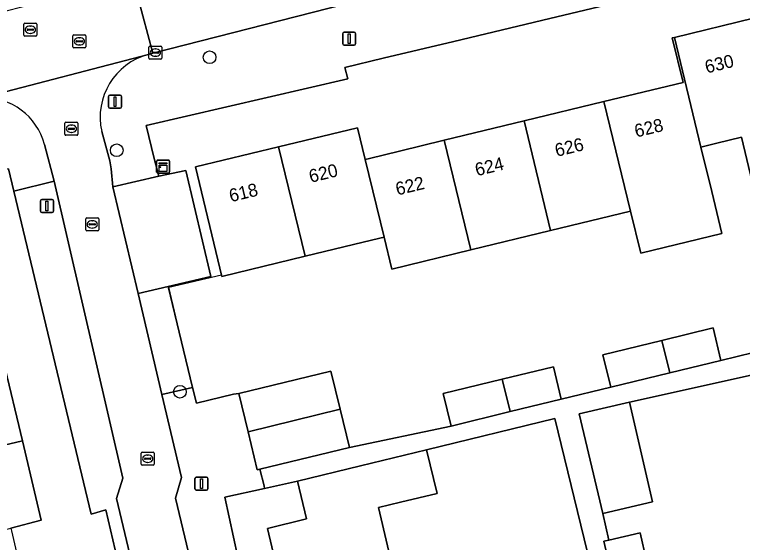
# Model space of a CAD drawing. Extents: x 157793 to 159380, y 380877 to 382313.
# Drawn here: x 158668.4 to 158724.5, y 381260.3 to 381301 of the extents above; entities that cross this region are included whole.
import ezdxf

# ---------------------------------------------------------------- set-up
doc = ezdxf.new("R2010")
doc.units = 0
for name, color, linetype in [('IMGEO_Boom', 7, 'Continuous'), ('IMGEO_Erf', 7, 'Continuous'), ('IMGEO_Kast', 7, 'Continuous'), ('IMGEO_Kolk', 7, 'Continuous'), ('IMGEO_Lichtmast', 7, 'Continuous'), ('IMGEO_Muur', 7, 'Continuous'), ('IMGEO_Pand', 7, 'Continuous'), ('IMGEO_Pand_nummerreeks', 7, 'Continuous'), ('IMGEO_Parkeervlak_open', 7, 'Continuous'), ('IMGEO_Rijbaan_lokaal_gesloten', 7, 'Continuous'), ('IMGEO_Rijbaan_lokaal_open', 7, 'Continuous'), ('IMGEO_Rioolput', 7, 'Continuous'), ('IMGEO_Voetpad_open', 7, 'Continuous')]:
    doc.layers.add(name, color=color, linetype=linetype)

msp = doc.modelspace()

# ---------------------------------------------------------------- linework, layer by layer
at = {"layer": 'IMGEO_Boom'}
for centre in [(158683.444, 381297.695), (158676.283, 381290.53), (158681.152, 381271.934)]:
    msp.add_circle(centre, 0.489, dxfattribs=at)
at = {"layer": 'IMGEO_Erf'}
for points in [[(158714.509, 381301.828), (158709.669, 381300.675), (158702.264, 381298.912), (158696.818, 381297.616), (158693.859, 381296.911), (158694.082, 381296.018), (158678.547, 381292.443), (158679.178, 381289.904), (158679.54, 381288.53), (158681.623, 381288.982), (158683.528, 381280.8), (158680.262, 381280.042), (158682.13, 381272.274), (158682.421, 381271.065), (158685.28, 381271.751), (158685.693, 381271.797), (158692.797, 381273.518), (158693.507, 381270.588), (158694.218, 381267.655), (158702.06, 381269.298), (158701.45, 381271.792), (158705.994, 381272.905), (158709.93, 381273.868), (158710.541, 381271.374), (158714.364, 381272.28), (158713.754, 381274.774), (158718.299, 381275.887), (158722.234, 381276.85), (158722.845, 381274.356), (158726.619, 381275.28)], [(158725.251, 381288.108), (158724.421, 381291.532), (158722.54, 381291.076), (158721.302, 381290.776), (158722.133, 381287.352), (158722.914, 381284.13), (158716.662, 381282.615), (158715.881, 381285.837), (158709.723, 381284.344), (158703.577, 381282.855), (158697.483, 381281.378), (158696.883, 381283.85), (158696.56, 381283.772), (158694.536, 381283.281), (158690.796, 381282.375), (158684.393, 381280.824), (158682.352, 381289.244), (158688.756, 381290.796), (158694.838, 381292.27), (158695.433, 381289.821), (158695.755, 381289.899), (158698.08, 381290.462), (158701.526, 381291.298), (158707.672, 381292.787), (158713.829, 381294.28), (158719.928, 381295.758), (158719.099, 381299.175), (158719.256, 381299.213), (158725.364, 381300.693)], [(158681.372, 381237.445), (158675.438, 381262.839), (158674.305, 381262.524), (158668.346, 381287.373), (158667.943, 381289.095), (158655.862, 381286.202), (158643.451, 381283.23), (158643.537, 381282.528), (158645.23, 381275.403), (158642.282, 381274.703), (158639.327, 381274.001), (158637.582, 381281.188), (158636.534, 381280.932), (158636.517, 381279.745), (158639.359, 381267.423), (158639.804, 381265.55), (158640.774, 381261.468), (158641.816, 381257.081)], [(158662.053, 381260.138), (158660.617, 381266.181), (158658.989, 381265.801), (158658.32, 381267.076), (158657.63, 381266.915), (158655.29, 381271.377), (158659.166, 381272.292), (158658.411, 381275.469), (158655.043, 381274.668), (158654.346, 381277.601), (158657.715, 381278.401), (158656.203, 381284.765), (158664.603, 381286.761), (158666.112, 381280.411), (158667.569, 381274.275), (158669.025, 381268.149), (158670.475, 381262.043), (158668.123, 381261.447), (158668.175, 381261.227), (158668.568, 381259.572)], [(158727.019, 381273.629), (158715.806, 381271.139), (158717.569, 381263.458), (158713.732, 381262.558), (158714.21, 381260.522), (158716.618, 381261.072), (158717.602, 381256.76)]]:
    msp.add_lwpolyline(points, dxfattribs=at)
for points in [[(158711.093, 381253.737), (158710.055, 381257.933), (158712.793, 381258.61), (158710.034, 381269.876), (158700.155, 381267.457), (158700.966, 381264.112), (158698.154, 381263.431), (158696.462, 381263.021), (158697.856, 381257.115), (158699.311, 381250.954), (158702.847, 381251.789), (158704.28, 381245.714), (158704.936, 381245.886), (158706.909, 381237.578), (158706.293, 381237.405), (158706.354, 381237.15), (158714.777, 381239.269), (158714.429, 381240.467), (158714.125, 381240.397), (158712.474, 381247.563), (158715.331, 381248.221), (158714.898, 381250.1), (158712.16, 381249.423)], [(158689.382, 381255.112), (158687.892, 381261.418), (158690.915, 381262.151), (158690.213, 381265.047), (158687.682, 381264.494), (158684.615, 381263.823), (158685.961, 381257.668), (158686.759, 381254.591), (158686.066, 381254.424), (158689.012, 381242.067), (158689.692, 381242.223), (158691.443, 381234.953), (158704.2, 381238.117), (158706.016, 381238.567), (158705.979, 381238.724), (158699.461, 381237.143), (158699.311, 381237.762), (158693.783, 381236.487), (158692.294, 381242.79), (158690.838, 381248.952), (158690.59, 381250)]]:
    msp.add_lwpolyline(points, close=True, dxfattribs=at)
at = {"layer": 'IMGEO_Kast'}
for p, q in [((158679.364, 381288.85), (158679.364, 381289.691)), ((158679.364, 381289.691), (158679.364, 381288.85)), ((158679.439, 381289.775), (158680.28, 381289.775)), ((158680.28, 381289.775), (158679.439, 381289.775)), ((158680.364, 381289.7), (158680.364, 381288.859)), ((158680.364, 381288.859), (158680.364, 381289.7)), ((158680.289, 381288.775), (158679.448, 381288.775)), ((158679.448, 381288.775), (158680.289, 381288.775))]:
    msp.add_line(p, q, dxfattribs=at)
for points in [[(158679.559, 381289.565), (158680.159, 381289.565), (158680.159, 381289.48), (158679.559, 381289.48), (158679.559, 381289.565)], [(158679.559, 381289.39), (158680.159, 381289.39), (158680.159, 381288.901), (158679.559, 381288.901), (158679.559, 381289.39)]]:
    msp.add_lwpolyline(points, dxfattribs=at)
msp.add_circle((158679.643, 381289.239), 0.0377, dxfattribs=at)
for centre, start, end in [((158679.442, 381289.697), 92.4484, 184.2845), ((158679.442, 381289.697), 92.4484, 184.2845), ((158680.286, 381289.697), 2.4484, 94.2845), ((158680.286, 381289.697), 2.4484, 94.2845), ((158679.442, 381288.853), 182.4484, 274.2845), ((158679.442, 381288.853), 182.4484, 274.2845), ((158680.286, 381288.853), 272.4484, 4.2845), ((158680.286, 381288.853), 272.4484, 4.2845)]:
    msp.add_arc(centre, 0.0779, start, end, dxfattribs=at)
at = {"layer": 'IMGEO_Kolk'}
for p, q in [((158678.769, 381297.625), (158678.769, 381298.477)), ((158678.844, 381298.551), (158679.696, 381298.551)), ((158679.77, 381298.477), (158679.77, 381297.625)), ((158679.028, 381298.045), (158679.028, 381298.057)), ((158679.466, 381298.008), (158679.068, 381298.008)), ((158679.071, 381298.094), (158679.469, 381298.094)), ((158679.257, 381298.331), (158679.282, 381298.331)), ((158679.512, 381298.057), (158679.512, 381298.045)), ((158679.696, 381297.551), (158678.844, 381297.551)), ((158679.28, 381297.771), (158679.255, 381297.771)), ((158673.896, 381284.398), (158673.896, 381285.25)), ((158673.971, 381285.324), (158674.823, 381285.324)), ((158674.384, 381285.104), (158674.409, 381285.104)), ((158674.897, 381285.25), (158674.897, 381284.398)), ((158674.155, 381284.818), (158674.155, 381284.83)), ((158674.593, 381284.781), (158674.195, 381284.781)), ((158674.198, 381284.867), (158674.596, 381284.867)), ((158674.407, 381284.544), (158674.382, 381284.544)), ((158674.639, 381284.83), (158674.639, 381284.818)), ((158674.823, 381284.324), (158673.971, 381284.324)), ((158678.175, 381266.353), (158678.175, 381267.205)), ((158678.25, 381267.279), (158679.102, 381267.279)), ((158678.663, 381267.059), (158678.688, 381267.059)), ((158679.176, 381267.205), (158679.176, 381266.353)), ((158678.434, 381266.773), (158678.434, 381266.785)), ((158678.872, 381266.736), (158678.474, 381266.736)), ((158678.477, 381266.822), (158678.875, 381266.822)), ((158678.686, 381266.499), (158678.661, 381266.499)), ((158678.918, 381266.785), (158678.918, 381266.773)), ((158679.102, 381266.279), (158678.25, 381266.279))]:
    msp.add_line(p, q, dxfattribs=at)
for points in [[(158678.769, 381297.625), (158678.769, 381298.477)], [(158678.844, 381298.551), (158679.696, 381298.551)], [(158679.77, 381298.477), (158679.77, 381297.625)], [(158679.696, 381297.551), (158678.844, 381297.551)], [(158673.896, 381284.398), (158673.896, 381285.25)], [(158673.971, 381285.324), (158674.823, 381285.324)], [(158674.897, 381285.25), (158674.897, 381284.398)], [(158674.823, 381284.324), (158673.971, 381284.324)], [(158678.175, 381266.353), (158678.175, 381267.205)], [(158678.25, 381267.279), (158679.102, 381267.279)], [(158679.176, 381267.205), (158679.176, 381266.353)], [(158679.102, 381266.279), (158678.25, 381266.279)]]:
    msp.add_lwpolyline(points, dxfattribs=at)
for centre, radius, start, end in [((158678.846, 381298.475), 0.0765, 91.552, 178.448), ((158678.846, 381298.475), 0.0765, 91.552, 178.448), ((158679.694, 381298.475), 0.0765, 1.552, 88.448), ((158679.694, 381298.475), 0.0765, 1.552, 88.448), ((158679.068, 381298.054), 0.0403, 85.8775, 175.7526), ((158679.065, 381298.044), 0.0366, 178.938, 274.7102), ((158679.469, 381298.051), 0.043, 264.8664, 352.4533), ((158679.473, 381298.056), 0.0386, 1.7309, 96.639), ((158678.846, 381297.627), 0.0765, 181.552, 268.448), ((158678.846, 381297.627), 0.0765, 181.552, 268.448), ((158679.694, 381297.627), 0.0765, 271.552, 358.448), ((158679.694, 381297.627), 0.0765, 271.552, 358.448), ((158673.973, 381285.248), 0.0765, 91.552, 178.448), ((158673.973, 381285.248), 0.0765, 91.552, 178.448), ((158674.821, 381285.248), 0.0765, 1.552, 88.448), ((158674.821, 381285.248), 0.0765, 1.552, 88.448), ((158673.973, 381284.4), 0.0765, 181.552, 268.448), ((158673.973, 381284.4), 0.0765, 181.552, 268.448), ((158674.195, 381284.827), 0.0403, 85.8775, 175.7526), ((158674.192, 381284.817), 0.0366, 178.938, 274.7102), ((158674.596, 381284.824), 0.043, 264.8664, 352.4533), ((158674.6, 381284.829), 0.0386, 1.7309, 96.639), ((158674.821, 381284.4), 0.0765, 271.552, 358.448), ((158674.821, 381284.4), 0.0765, 271.552, 358.448), ((158678.252, 381267.203), 0.0765, 91.552, 178.448), ((158678.252, 381267.203), 0.0765, 91.552, 178.448), ((158679.1, 381267.203), 0.0765, 1.552, 88.448), ((158679.1, 381267.203), 0.0765, 1.552, 88.448), ((158678.474, 381266.782), 0.0403, 85.8775, 175.7526), ((158678.471, 381266.772), 0.0366, 178.938, 274.7102), ((158678.875, 381266.779), 0.043, 264.8664, 352.4533), ((158678.879, 381266.784), 0.0386, 1.7309, 96.639), ((158678.252, 381266.355), 0.0765, 181.552, 268.448), ((158678.252, 381266.355), 0.0765, 181.552, 268.448), ((158679.1, 381266.355), 0.0765, 271.552, 358.448), ((158679.1, 381266.355), 0.0765, 271.552, 358.448)]:
    msp.add_arc(centre, radius, start, end, dxfattribs=at)
for centre, major_axis, ratio, start_param, end_param in [((158679.256, 381298.051), (-0.387, 0.002), 0.722429, 4.712389, 7.853982), ((158679.281, 381298.051), (-0.39, 0.002), 0.717154, 1.570796, 4.712389), ((158674.383, 381284.824), (-0.387, 0.002), 0.722429, 4.712389, 7.853982), ((158674.408, 381284.824), (-0.39, 0.002), 0.717154, 1.570796, 4.712389), ((158678.662, 381266.779), (-0.387, 0.002), 0.722429, 4.712389, 7.853982), ((158678.687, 381266.779), (-0.39, 0.002), 0.717154, 1.570796, 4.712389)]:
    msp.add_ellipse(centre, major_axis=major_axis, ratio=ratio, start_param=start_param, end_param=end_param, dxfattribs=at)
at = {"layer": 'IMGEO_Lichtmast'}
for p, q in [((158693.704, 381298.729), (158693.704, 381299.529)), ((158693.704, 381299.529), (158693.704, 381298.729)), ((158693.804, 381299.629), (158694.594, 381299.629)), ((158694.594, 381299.629), (158693.804, 381299.629)), ((158694.694, 381299.529), (158694.694, 381298.729)), ((158694.694, 381298.729), (158694.694, 381299.529)), ((158694.594, 381298.629), (158693.804, 381298.629)), ((158693.804, 381298.629), (158694.594, 381298.629)), ((158675.659, 381293.87), (158675.659, 381294.67)), ((158675.659, 381294.67), (158675.659, 381293.87)), ((158675.759, 381294.77), (158676.549, 381294.77)), ((158676.549, 381294.77), (158675.759, 381294.77)), ((158676.649, 381294.67), (158676.649, 381293.87)), ((158676.649, 381293.87), (158676.649, 381294.67)), ((158676.549, 381293.77), (158675.759, 381293.77)), ((158675.759, 381293.77), (158676.549, 381293.77)), ((158670.416, 381285.839), (158670.416, 381286.639)), ((158670.416, 381286.639), (158670.416, 381285.839)), ((158670.516, 381286.739), (158671.306, 381286.739)), ((158671.306, 381286.739), (158670.516, 381286.739)), ((158671.406, 381286.639), (158671.406, 381285.839)), ((158671.406, 381285.839), (158671.406, 381286.639)), ((158671.306, 381285.739), (158670.516, 381285.739)), ((158670.516, 381285.739), (158671.306, 381285.739)), ((158682.417, 381265.355), (158683.207, 381265.355)), ((158683.207, 381265.355), (158682.417, 381265.355)), ((158682.317, 381264.455), (158682.317, 381265.255)), ((158682.317, 381265.255), (158682.317, 381264.455)), ((158683.307, 381265.255), (158683.307, 381264.455)), ((158683.307, 381264.455), (158683.307, 381265.255)), ((158683.207, 381264.355), (158682.417, 381264.355)), ((158682.417, 381264.355), (158683.207, 381264.355))]:
    msp.add_line(p, q, dxfattribs=at)
for points in [[(158694.124, 381299.504), (158694.274, 381299.504), (158694.274, 381298.754), (158694.124, 381298.754), (158694.124, 381299.504)], [(158676.079, 381294.645), (158676.229, 381294.645), (158676.229, 381293.895), (158676.079, 381293.895), (158676.079, 381294.645)], [(158670.836, 381286.614), (158670.986, 381286.614), (158670.986, 381285.864), (158670.836, 381285.864), (158670.836, 381286.614)], [(158682.737, 381265.23), (158682.887, 381265.23), (158682.887, 381264.48), (158682.737, 381264.48), (158682.737, 381265.23)]]:
    msp.add_lwpolyline(points, dxfattribs=at)
for centre, start, end in [((158693.804, 381299.529), 90, 180), ((158693.804, 381299.529), 90, 180), ((158694.594, 381299.529), 0, 90), ((158694.594, 381299.529), 360, 90), ((158693.804, 381298.729), 180, 270), ((158693.804, 381298.729), 180, 270), ((158694.594, 381298.729), 270, 0), ((158694.594, 381298.729), 270, 0), ((158675.759, 381294.67), 90, 180), ((158675.759, 381294.67), 90, 180), ((158676.549, 381294.67), 0, 90), ((158676.549, 381294.67), 360, 90), ((158675.759, 381293.87), 180, 270), ((158675.759, 381293.87), 180, 270), ((158676.549, 381293.87), 270, 0), ((158676.549, 381293.87), 270, 0), ((158670.516, 381286.639), 90, 180), ((158670.516, 381286.639), 90, 180), ((158671.306, 381286.639), 0, 90), ((158671.306, 381286.639), 360, 90), ((158670.516, 381285.839), 180, 270), ((158670.516, 381285.839), 180, 270), ((158671.306, 381285.839), 270, 0), ((158671.306, 381285.839), 270, 0), ((158682.417, 381265.255), 90, 180), ((158682.417, 381265.255), 90, 180), ((158683.207, 381265.255), 0, 90), ((158683.207, 381265.255), 360, 90), ((158682.417, 381264.455), 180, 270), ((158682.417, 381264.455), 180, 270), ((158683.207, 381264.455), 270, 0), ((158683.207, 381264.455), 270, 0)]:
    msp.add_arc(centre, 0.1, start, end, dxfattribs=at)
at = {"layer": 'IMGEO_Muur'}
msp.add_lwpolyline([(158685.693, 381271.797), (158685.28, 381271.751), (158682.421, 381271.065), (158682.13, 381272.274), (158680.294, 381279.988), (158684.366, 381280.934)], dxfattribs=at)
at = {"layer": 'IMGEO_Pand'}
for points in [[(158725.364, 381300.693), (158719.256, 381299.213), (158721.302, 381290.776), (158722.54, 381291.076), (158724.421, 381291.532), (158725.251, 381288.108), (158728.242, 381288.833), (158727.412, 381292.257)], [(158719.256, 381299.213), (158719.099, 381299.175), (158719.928, 381295.758), (158713.829, 381294.28), (158715.881, 381285.837), (158716.662, 381282.615), (158722.914, 381284.13), (158722.133, 381287.352), (158721.302, 381290.776)], [(158709.723, 381284.344), (158715.881, 381285.837), (158713.829, 381294.28), (158707.672, 381292.787)], [(158701.526, 381291.298), (158703.577, 381282.855), (158709.723, 381284.344), (158707.672, 381292.787)], [(158695.433, 381289.821), (158694.838, 381292.27), (158688.756, 381290.796), (158690.796, 381282.375), (158694.536, 381283.281), (158696.56, 381283.772), (158696.883, 381283.85)], [(158701.526, 381291.298), (158698.08, 381290.462), (158695.755, 381289.899), (158695.433, 381289.821), (158696.883, 381283.85), (158697.483, 381281.378), (158703.577, 381282.855)], [(158688.756, 381290.796), (158682.352, 381289.244), (158684.393, 381280.824), (158690.796, 381282.375)], [(158718.906, 381273.392), (158722.845, 381274.356), (158722.234, 381276.85), (158718.299, 381275.887)], [(158718.906, 381273.392), (158718.299, 381275.887), (158713.754, 381274.774), (158714.364, 381272.28)], [(158667.569, 381274.275), (158659.166, 381272.292), (158655.29, 381271.377), (158657.63, 381266.915), (158658.32, 381267.076), (158658.989, 381265.801), (158660.617, 381266.181), (158669.025, 381268.149)], [(158705.994, 381272.905), (158706.6, 381270.409), (158710.541, 381271.374), (158709.93, 381273.868)], [(158693.507, 381270.588), (158692.797, 381273.518), (158685.693, 381271.797), (158686.404, 381268.865)], [(158705.994, 381272.905), (158701.45, 381271.792), (158702.06, 381269.298), (158706.6, 381270.409)], [(158715.806, 381271.139), (158711.928, 381270.248), (158713.732, 381262.558), (158717.569, 381263.458)], [(158693.507, 381270.588), (158686.404, 381268.865), (158687.114, 381265.933), (158687.32, 381265.983), (158694.218, 381267.655)], [(158669.025, 381268.149), (158660.617, 381266.181), (158662.053, 381260.138), (158659.676, 381259.573), (158659.736, 381259.321), (158668.123, 381261.447), (158670.475, 381262.043)], [(158697.856, 381257.115), (158696.462, 381263.021), (158698.154, 381263.431), (158700.966, 381264.112), (158700.155, 381267.457), (158695.073, 381266.225), (158690.213, 381265.047), (158690.915, 381262.151), (158687.892, 381261.418), (158689.382, 381255.112)], [(158716.618, 381261.072), (158714.21, 381260.522), (158713.829, 381260.435), (158714.821, 381256.09), (158717.602, 381256.76)]]:
    msp.add_lwpolyline(points, close=True, dxfattribs=at)
at = {"layer": 'IMGEO_Parkeervlak_open'}
for points in [[(158683.528, 381280.8), (158681.623, 381288.982), (158679.54, 381288.53), (158675.996, 381287.714), (158677.936, 381279.502), (158680.262, 381280.042)], [(158680.262, 381280.042), (158677.936, 381279.502), (158679.773, 381271.727), (158682.13, 381272.274)]]:
    msp.add_lwpolyline(points, close=True, dxfattribs=at)
at = {"layer": 'IMGEO_Rijbaan_lokaal_gesloten'}
msp.add_lwpolyline([(158706.701, 381305.1), (158714.356, 381307.082), (158714.757, 381307.175), (158739.374, 381313.506), (158739.525, 381313.545), (158738.035, 381319.375), (158677.535, 381303.782), (158679.064, 381297.998), (158695.077, 381302.12), (158702.652, 381304.063)], close=True, dxfattribs=at)
at = {"layer": 'IMGEO_Rijbaan_lokaal_open'}
msp.add_lwpolyline([(158677.535, 381303.782), (158662.382, 381299.863), (158663.869, 381294.026), (158665.898, 381294.577), (158678.731, 381297.907), (158679.064, 381297.998)], close=True, dxfattribs=at)
for points in [[(158678.731, 381297.907), (158665.898, 381294.577)], [(158679.773, 381271.727), (158677.936, 381279.502), (158675.996, 381287.714), (158675.862, 381289.109), (158675.767, 381289.723), (158675.128, 381291.98)], [(158670.72, 381290.986), (158671.453, 381288.156), (158676.756, 381265.295), (158676.268, 381263.721), (158683.168, 381234.722), (158685.251, 381226.548), (158705.376, 381231.347), (158708.347, 381232.181), (158713.376, 381233.016), (158739.788, 381238.832), (158760.248, 381243.356)], [(158687.839, 381234.306), (158687.494, 381235.752), (158682.096, 381258.371), (158680.813, 381263.748), (158681.282, 381265.339), (158679.773, 381271.727)]]:
    msp.add_lwpolyline(points, dxfattribs=at)
for centre, radius, start, end in [((158680.015, 381293.068), 5.006, 104.8568, 192.5527), ((158666.049, 381289.747), 4.833, 14.8577, 91.7914)]:
    msp.add_arc(centre, radius, start, end, dxfattribs=at)
at = {"layer": 'IMGEO_Rioolput'}
for p, q in [((158669.128, 381299.383), (158669.128, 381300.235)), ((158669.203, 381300.309), (158670.055, 381300.309)), ((158669.616, 381300.089), (158669.641, 381300.089)), ((158670.129, 381300.235), (158670.129, 381299.383)), ((158669.387, 381299.803), (158669.387, 381299.815)), ((158669.825, 381299.766), (158669.427, 381299.766)), ((158669.43, 381299.852), (158669.828, 381299.852)), ((158669.639, 381299.529), (158669.614, 381299.529)), ((158669.871, 381299.815), (158669.871, 381299.803)), ((158670.055, 381299.309), (158669.203, 381299.309)), ((158672.913, 381298.492), (158672.913, 381299.344)), ((158672.988, 381299.418), (158673.84, 381299.418)), ((158673.172, 381298.912), (158673.172, 381298.924)), ((158673.215, 381298.961), (158673.613, 381298.961)), ((158673.401, 381299.198), (158673.426, 381299.198)), ((158673.656, 381298.924), (158673.656, 381298.912)), ((158673.914, 381299.344), (158673.914, 381298.492)), ((158673.84, 381298.418), (158672.988, 381298.418)), ((158673.61, 381298.875), (158673.212, 381298.875)), ((158673.424, 381298.638), (158673.399, 381298.638)), ((158672.295, 381291.758), (158672.295, 381292.61)), ((158672.37, 381292.684), (158673.222, 381292.684)), ((158672.554, 381292.178), (158672.554, 381292.19)), ((158672.597, 381292.227), (158672.995, 381292.227)), ((158672.783, 381292.464), (158672.808, 381292.464)), ((158673.038, 381292.19), (158673.038, 381292.178)), ((158673.296, 381292.61), (158673.296, 381291.758)), ((158673.222, 381291.684), (158672.37, 381291.684)), ((158672.992, 381292.141), (158672.594, 381292.141)), ((158672.806, 381291.904), (158672.781, 381291.904))]:
    msp.add_line(p, q, dxfattribs=at)
for points in [[(158669.128, 381299.383), (158669.128, 381300.235)], [(158669.203, 381300.309), (158670.055, 381300.309)], [(158670.129, 381300.235), (158670.129, 381299.383)], [(158670.055, 381299.309), (158669.203, 381299.309)], [(158672.913, 381298.492), (158672.913, 381299.344)], [(158672.988, 381299.418), (158673.84, 381299.418)], [(158673.914, 381299.344), (158673.914, 381298.492)], [(158673.84, 381298.418), (158672.988, 381298.418)], [(158672.295, 381291.758), (158672.295, 381292.61)], [(158672.37, 381292.684), (158673.222, 381292.684)], [(158673.296, 381292.61), (158673.296, 381291.758)], [(158673.222, 381291.684), (158672.37, 381291.684)]]:
    msp.add_lwpolyline(points, dxfattribs=at)
for centre, radius, start, end in [((158669.205, 381300.233), 0.0765, 91.552, 178.448), ((158669.205, 381300.233), 0.0765, 91.552, 178.448), ((158670.053, 381300.233), 0.0765, 1.552, 88.448), ((158670.053, 381300.233), 0.0765, 1.552, 88.448), ((158669.427, 381299.812), 0.0403, 85.8775, 175.7526), ((158669.424, 381299.802), 0.0366, 178.938, 274.7102), ((158669.828, 381299.809), 0.043, 264.8664, 352.4533), ((158669.832, 381299.814), 0.0386, 1.7309, 96.639), ((158669.205, 381299.385), 0.0765, 181.552, 268.448), ((158669.205, 381299.385), 0.0765, 181.552, 268.448), ((158670.053, 381299.385), 0.0765, 271.552, 358.448), ((158670.053, 381299.385), 0.0765, 271.552, 358.448), ((158672.99, 381299.342), 0.0765, 91.552, 178.448), ((158672.99, 381299.342), 0.0765, 91.552, 178.448), ((158673.212, 381298.921), 0.0403, 85.8775, 175.7526), ((158673.617, 381298.923), 0.0386, 1.7309, 96.639), ((158673.838, 381299.342), 0.0765, 1.552, 88.448), ((158673.838, 381299.342), 0.0765, 1.552, 88.448), ((158672.99, 381298.494), 0.0765, 181.552, 268.448), ((158672.99, 381298.494), 0.0765, 181.552, 268.448), ((158673.209, 381298.911), 0.0366, 178.938, 274.7102), ((158673.613, 381298.918), 0.043, 264.8664, 352.4533), ((158673.838, 381298.494), 0.0765, 271.552, 358.448), ((158673.838, 381298.494), 0.0765, 271.552, 358.448), ((158672.372, 381292.608), 0.0765, 91.552, 178.448), ((158672.372, 381292.608), 0.0765, 91.552, 178.448), ((158672.594, 381292.187), 0.0403, 85.8775, 175.7526), ((158672.999, 381292.189), 0.0386, 1.7309, 96.639), ((158673.22, 381292.608), 0.0765, 1.552, 88.448), ((158673.22, 381292.608), 0.0765, 1.552, 88.448), ((158672.372, 381291.76), 0.0765, 181.552, 268.448), ((158672.372, 381291.76), 0.0765, 181.552, 268.448), ((158672.591, 381292.177), 0.0366, 178.938, 274.7102), ((158672.995, 381292.184), 0.043, 264.8664, 352.4533), ((158673.22, 381291.76), 0.0765, 271.552, 358.448), ((158673.22, 381291.76), 0.0765, 271.552, 358.448)]:
    msp.add_arc(centre, radius, start, end, dxfattribs=at)
for centre, major_axis, ratio, start_param, end_param in [((158669.615, 381299.809), (-0.387, 0.002), 0.722429, 4.712389, 7.853982), ((158669.64, 381299.809), (-0.39, 0.002), 0.717154, 1.570796, 4.712389), ((158673.4, 381298.918), (-0.387, 0.002), 0.722429, 4.712389, 7.853982), ((158673.425, 381298.918), (-0.39, 0.002), 0.717154, 1.570796, 4.712389), ((158672.782, 381292.184), (-0.387, 0.002), 0.722429, 4.712389, 7.853982), ((158672.807, 381292.184), (-0.39, 0.002), 0.717154, 1.570796, 4.712389)]:
    msp.add_ellipse(centre, major_axis=major_axis, ratio=ratio, start_param=start_param, end_param=end_param, dxfattribs=at)
at = {"layer": 'IMGEO_Voetpad_open'}
for points in [[(158714.757, 381307.175), (158714.356, 381307.082), (158706.701, 381305.1), (158702.652, 381304.063), (158695.077, 381302.12), (158679.064, 381297.998), (158678.731, 381297.907)], [(158675.128, 381291.98), (158675.767, 381289.723), (158675.862, 381289.109), (158675.996, 381287.714), (158679.54, 381288.53), (158679.178, 381289.904), (158678.547, 381292.443), (158694.082, 381296.018), (158693.859, 381296.911), (158696.818, 381297.616), (158702.264, 381298.912), (158709.669, 381300.675), (158714.509, 381301.828)], [(158667.943, 381289.095), (158668.346, 381287.373), (158671.453, 381288.156), (158670.72, 381290.986)], [(158671.453, 381288.156), (158668.346, 381287.373), (158674.305, 381262.524), (158675.438, 381262.839), (158681.372, 381237.445), (158674.495, 381235.697), (158666.978, 381233.931), (158654.705, 381231.068), (158649.835, 381229.931), (158648.376, 381229.59), (158648.943, 381227.206), (158650.313, 381227.528), (158664.347, 381230.829), (158675.05, 381233.346), (158678.197, 381220.001), (158679.171, 381220.243), (158678.706, 381222.455)], [(158683.168, 381234.722), (158676.268, 381263.721), (158676.756, 381265.295), (158671.453, 381288.156)], [(158714.821, 381256.09), (158713.829, 381260.435), (158714.21, 381260.522), (158713.732, 381262.558), (158711.928, 381270.248), (158715.806, 381271.139), (158727.019, 381273.629), (158726.619, 381275.28), (158722.845, 381274.356), (158718.906, 381273.392), (158714.364, 381272.28), (158710.541, 381271.374), (158706.6, 381270.409), (158702.06, 381269.298), (158694.218, 381267.655), (158687.32, 381265.983), (158687.64, 381264.688), (158687.682, 381264.494), (158690.213, 381265.047), (158695.073, 381266.225), (158700.155, 381267.457), (158710.034, 381269.876), (158712.793, 381258.61)], [(158686.066, 381254.424), (158686.759, 381254.591), (158685.961, 381257.668), (158684.615, 381263.823), (158687.682, 381264.494), (158687.64, 381264.688), (158687.32, 381265.983), (158687.114, 381265.933), (158686.404, 381268.865), (158685.693, 381271.797), (158685.28, 381271.751), (158682.421, 381271.065), (158682.13, 381272.274), (158679.773, 381271.727), (158681.282, 381265.339), (158680.813, 381263.748), (158682.096, 381258.371), (158684.01, 381258.829), (158689.405, 381236.211), (158687.494, 381235.752), (158687.839, 381234.306)]]:
    msp.add_lwpolyline(points, dxfattribs=at)
for centre, radius, start, end in [((158680.015, 381293.068), 5.006, 104.8568, 192.5527), ((158666.049, 381289.747), 4.833, 14.8577, 91.7914)]:
    msp.add_arc(centre, radius, start, end, dxfattribs=at)

# ---------------------------------------------------------------- texts
at = {"layer": 'IMGEO_Pand_nummerreeks'}
for s, rotation, p in [('630', 13.6249, (158721.747, 381296.442)), ('628', 13.6249, (158716.315, 381291.508)), ('626', 13.6245, (158710.184, 381290.021)), ('624', 13.6245, (158704.032, 381288.53)), ('620', 13.6192, (158691.233, 381288.021)), ('622', 13.6249, (158697.91, 381287.046)), ('618', 13.6219, (158685.08, 381286.529))]:
    msp.add_text(s, height=1, rotation=rotation, dxfattribs=at).set_placement(p)

doc.saveas('drawing.dxf')
